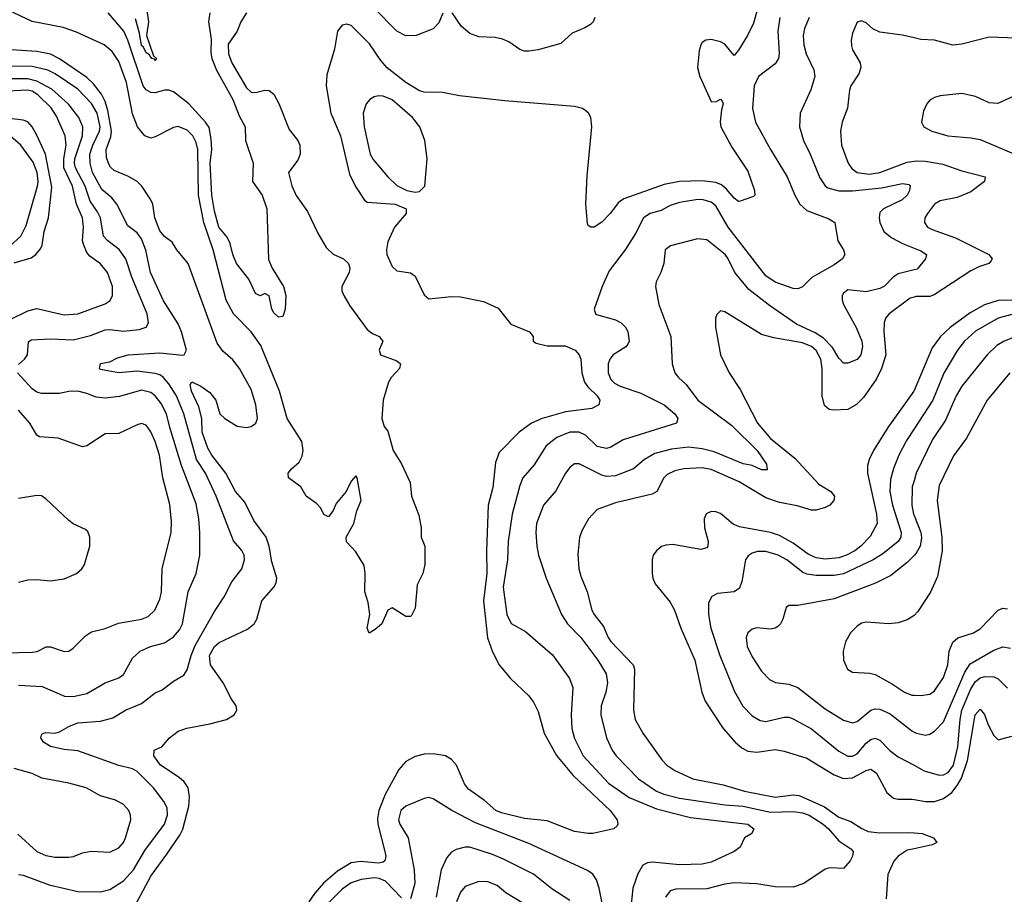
# Model space of a CAD drawing. Header units: inches. Extents: x 990535 to 1117859, y 769386 to 892122.
# Tile 395 of 656: x 1096075 to 1100396, y 782583 to 786420. Entities that reach past the tile are written whole.
import ezdxf

# ---------------------------------------------------------------- set-up
doc = ezdxf.new("R2010")
doc.units = ezdxf.units.IN
doc.header["$MEASUREMENT"] = 0
doc.layers.add('B0798', color=7, linetype='Continuous')
doc.layers.add('B1708', color=7, linetype='Continuous')

msp = doc.modelspace()

# ---------------------------------------------------------------- linework, layer by layer
at = {"layer": 'B0798', "color": 5}
for points, elevation in [([(1099330.7, 786530), (1099295.4, 786404.6), (1099269.3, 786350), (1099230, 786285.4), (1099210, 786262.7), (1099170, 786312.2), (1099150, 786322.7), (1099110, 786332.2), (1099086, 786330), (1099070, 786319.3), (1099064.4, 786310), (1099057.2, 786282.8), (1099050.3, 786210), (1099059.7, 786170), (1099110, 786060.4), (1099130, 786059.5), (1099150, 786070.4), (1099159.9, 786059.9), (1099162.4, 786050), (1099155, 786025), (1099148.8, 785971.2), (1099152.8, 785950), (1099201, 785861), (1099270, 785755.8), (1099299.5, 785670), (1099300.7, 785650), (1099295.3, 785644.7), (1099236.5, 785623.5), (1099230, 785622.4), (1099210, 785636.4), (1099176.5, 785676.5), (1099154.7, 785694.7), (1099130, 785706), (1099070, 785712.9), (1098970, 785710.5), (1098903.7, 785696.3), (1098726.4, 785633.6), (1098702.9, 785617.1), (1098666.9, 785570), (1098630, 785532.2), (1098596.4, 785510), (1098580.9, 785510), (1098570, 785516.3), (1098566.3, 785526.3), (1098559, 785610), (1098565.6, 785734.4), (1098586.6, 785950), (1098581.3, 785990), (1098571.9, 786010), (1098560.1, 786020.1), (1098544.9, 786030), (1098510, 786038.3), (1098204, 786064), (1098005.2, 786085.2), (1097930, 786100.5), (1097850, 786101.1), (1097830, 786107.2), (1097770, 786144.3), (1097688.1, 786208.1), (1097660.2, 786240.2), (1097610, 786314.3), (1097530, 786394), (1097510, 786400.4), (1097490, 786396.3), (1097470, 786369), (1097456.1, 786290), (1097422.4, 786177.6), (1097420.2, 786130), (1097441.1, 786010), (1097482.7, 785910), (1097521.9, 785741.9), (1097548.6, 785688.6), (1097587.8, 785627.8), (1097599.4, 785619.4), (1097722.4, 785610), (1097771.4, 785590), (1097771.2, 785570), (1097719.5, 785510), (1097690, 785445.6), (1097684.5, 785410), (1097686.2, 785390), (1097710, 785336.6), (1097730, 785317.5), (1097790, 785308.9), (1097810, 785295), (1097850, 785212.1), (1097870, 785195.6), (1097970, 785206.1), (1098010, 785203.6), (1098110, 785183.5), (1098174.4, 785154.4), (1098230, 785084.1), (1098312, 785050), (1098328.9, 785030), (1098328.9, 785010), (1098341.2, 785001.2), (1098390, 784988.8), (1098469.3, 784989.3), (1098512.2, 784970), (1098530.3, 784950), (1098537, 784930), (1098542.2, 784870), (1098554.2, 784830), (1098568.5, 784808.5), (1098609.3, 784770), (1098620.7, 784750), (1098617, 784730), (1098585.5, 784714.5), (1098470, 784699.4), (1098367.2, 784670), (1098321.3, 784650), (1098267.1, 784610), (1098178.6, 784521.4), (1098163.1, 784476.9), (1098152, 784368), (1098130.8, 784290), (1098123.1, 784090), (1098124.7, 783990), (1098110.1, 783869.9), (1098128.7, 783708.7), (1098150, 783646), (1098178.9, 783590), (1098228.5, 783530), (1098310, 783452.9), (1098330, 783426), (1098350, 783384.4), (1098376.6, 783290), (1098431.5, 783191.5), (1098503.9, 783103.9), (1098666.7, 782950), (1098697.1, 782910), (1098700.5, 782890), (1098697, 782883), (1098682, 782870), (1098590, 782849.7), (1098570, 782849.7), (1098510, 782858.5), (1098390, 782904.5), (1098290, 782915.6), (1098190, 782940.1), (1098164.1, 782950), (1098114.5, 782994.5), (1098044.1, 783044.1), (1098027, 783067), (1097991.2, 783150), (1097970, 783174.6), (1097943, 783190), (1097890, 783199.1), (1097850, 783197.4), (1097810, 783187.8), (1097770, 783166.1), (1097738.6, 783130), (1097679.4, 783020.6), (1097651.6, 782950), (1097645.3, 782914.7), (1097646.2, 782890), (1097677.5, 782770), (1097681.3, 782750), (1097677.8, 782730), (1097670, 782723.6), (1097650, 782720.1), (1097570, 782726.7), (1097530, 782721.2), (1097470, 782684.8), (1097408.9, 782631.1), (1097370, 782587.7), (1097344.2, 782550)], 2720), ([(1097070.9, 786450), (1097044.8, 786410), (1097028.9, 786370), (1096990, 786312.8), (1096990.7, 786270), (1097005.8, 786230), (1097070, 786121.2), (1097090, 786101.4), (1097110, 786100.1), (1097150, 786111.1), (1097170, 786108.6), (1097190, 786092.4), (1097212.7, 786052.7), (1097258.2, 785938.2), (1097296.1, 785890), (1097305, 785870), (1097306.3, 785830), (1097296.2, 785803.8), (1097255.1, 785750), (1097269, 785691), (1097288.4, 785648.4), (1097337.9, 785577.9), (1097382.8, 785482.8), (1097420.4, 785420.4), (1097450, 785391.5), (1097496, 785370), (1097517.2, 785350), (1097523.8, 785330), (1097520.4, 785310), (1097489.1, 785250), (1097489.2, 785230), (1097496.8, 785210), (1097524.1, 785164.1), (1097600.1, 785060.1), (1097623, 785043), (1097653, 785030), (1097668, 785010), (1097652.7, 784970), (1097658, 784950), (1097730, 784923.8), (1097745.5, 784910), (1097741.3, 784890), (1097704.9, 784850), (1097693, 784830), (1097670.4, 784750), (1097664.7, 784670), (1097674.9, 784634.9), (1097690, 784614.8), (1097713.8, 784530), (1097750, 784472), (1097788.8, 784390), (1097793.7, 784330), (1097826.3, 784246.3), (1097836.4, 784190), (1097836.4, 784150), (1097853.1, 784110), (1097853.2, 784030), (1097843.6, 783990), (1097819.5, 783940.5), (1097810, 783838), (1097793.7, 783806.3), (1097790, 783802), (1097770, 783802), (1097710, 783839), (1097690, 783828.7), (1097664, 783770), (1097635.6, 783744.4), (1097609, 783729), (1097599.3, 783750), (1097611.6, 783810), (1097603.7, 783863.7), (1097589.5, 783909.5), (1097591.6, 783990), (1097586, 784026), (1097550, 784086), (1097509.8, 784129.8), (1097508, 784150), (1097541.4, 784210), (1097554.8, 784265.2), (1097574.2, 784310), (1097556, 784410), (1097550, 784419), (1097530, 784395.3), (1097507.3, 784350), (1097463.4, 784296.6), (1097450, 784266), (1097430, 784238.4), (1097410, 784249.6), (1097396.9, 784276.9), (1097377.5, 784297.5), (1097332, 784330), (1097309.4, 784370), (1097254.5, 784410), (1097253.6, 784430), (1097267.3, 784450), (1097301.6, 784478.4), (1097315.2, 784504.8), (1097318.8, 784530), (1097313.3, 784570), (1097249, 784670), (1097215.3, 784790), (1097133.5, 784990), (1097090.5, 785050.5), (1097013.8, 785130), (1096980.8, 785190), (1096924.6, 785410), (1096882.6, 785530), (1096859.3, 785650), (1096856.8, 785850), (1096850, 785881), (1096834, 785910), (1096810, 785935), (1096770, 785950.7), (1096750, 785946.7), (1096670, 785905.2), (1096650, 785900.5), (1096624.1, 785910), (1096592.5, 785950), (1096570, 786006.2), (1096543.5, 786143.5), (1096510, 786235.8), (1096480.9, 786280.9), (1096445.1, 786310), (1096324.4, 786364.4), (1096265, 786385), (1096130, 786411.1), (1095970, 786486.9)], 2680), ([(1096630.7, 786470), (1096639.5, 786410), (1096630.8, 786350), (1096661.7, 786261.7), (1096674.9, 786250), (1096670, 786239.3), (1096666.3, 786246.3), (1096654, 786250), (1096654.6, 786254.6), (1096650, 786252.3), (1096644.9, 786264.9), (1096630, 786274.3), (1096618.5, 786298.5), (1096610, 786306.6), (1096601.3, 786361.3), (1096583.2, 786423.2)], 2640), ([(1097931.7, 786448.3), (1097914.1, 786405.9), (1097890, 786380.3), (1097814.9, 786350), (1097770, 786349), (1097730, 786369.9), (1097630.3, 786470)], 2680), ([(1096908.9, 786450), (1096904, 786410), (1096914.7, 786334.7), (1096913.7, 786273.7), (1096917.5, 786250), (1096938.7, 786198.7), (1097010.6, 786070), (1097038.3, 785998.3), (1097064.4, 785950), (1097066, 785890), (1097099.6, 785790), (1097096.9, 785710), (1097139.6, 785650), (1097159.6, 785590), (1097167.5, 785367.5), (1097182.4, 785330), (1097232.6, 785250), (1097243.1, 785210), (1097240.5, 785150), (1097230, 785118), (1097210, 785115.3), (1097190, 785134), (1097182, 785150), (1097170, 785208), (1097150, 785218), (1097130, 785208.7), (1097110, 785218), (1097080.8, 785280.8), (1097025.8, 785350), (1097010, 785389.4), (1096998.3, 785438.3), (1096985.2, 785465.2), (1096948.3, 785510), (1096930, 785580.5), (1096918.5, 785650), (1096911.3, 785790), (1096918.3, 785850), (1096915.8, 785895.8), (1096906.2, 785946.2), (1096889.9, 785969.9), (1096817.1, 786050), (1096750, 786102.6), (1096730, 786110.8), (1096710, 786111.2), (1096670, 786099.2), (1096650, 786100.9), (1096630, 786111.7), (1096617, 786130), (1096550, 786329.8), (1096532, 786370), (1096462.5, 786450)], 2660), ([(1098598.8, 786430), (1098591.3, 786410), (1098580.7, 786399.3), (1098555.8, 786384.2), (1098499, 786361), (1098450, 786315.6), (1098350, 786287.6), (1098310, 786281.6), (1098290, 786281.6), (1098270, 786289.6), (1098222.3, 786322.3), (1098194.3, 786334.3), (1098161.5, 786341.5), (1098090, 786344.4), (1098050, 786358.8), (1098014, 786390), (1097972.6, 786450)], 2680), ([(1099410.5, 786429.5), (1099401.8, 786370), (1099408, 786272), (1099405.4, 786250), (1099390, 786225.7), (1099317.4, 786170), (1099298, 786130), (1099291.1, 786030), (1099304.7, 785970), (1099370.2, 785850), (1099443.6, 785730), (1099476.8, 785650), (1099499.4, 785610), (1099530, 785583.2), (1099626.3, 785546.3), (1099652, 785530), (1099665.7, 785450), (1099690.3, 785410), (1099697, 785390), (1099686.7, 785370), (1099650, 785344.4), (1099551.2, 785288.8), (1099510, 785247.3), (1099490, 785239.7), (1099470, 785240.4), (1099390, 785267.7), (1099350, 785296.5), (1099184, 785510), (1099130, 785602.6), (1099110, 785619.2), (1099075.1, 785630), (1099051.3, 785631.3), (1098970, 785618.5), (1098930, 785605.2), (1098890, 785583.2), (1098841.7, 785570), (1098812.2, 785550), (1098777.5, 785482.5), (1098732.3, 785410), (1098661.8, 785318.2), (1098631.5, 785250), (1098595.8, 785150), (1098601.3, 785130), (1098606.9, 785126.9), (1098690, 785102.5), (1098714.9, 785090), (1098735.4, 785070), (1098744.5, 785050), (1098750.2, 785010), (1098744.1, 784995.9), (1098734.8, 784985.2), (1098680.2, 784950), (1098665.4, 784930), (1098657.6, 784910), (1098657, 784870), (1098670, 784840.7), (1098685.7, 784825.7), (1098710, 784812.6), (1098800.9, 784780.9), (1098904, 784730), (1098950.2, 784690), (1098963.6, 784670), (1098957.6, 784650), (1098723.6, 784576.4), (1098670, 784544.2), (1098650, 784538.8), (1098610, 784547.4), (1098557.6, 784597.6), (1098530, 784610.3), (1098490, 784610.8), (1098432.8, 784587.2), (1098385.5, 784550), (1098332.9, 784467.1), (1098283.2, 784410), (1098270, 784376.2), (1098236.6, 784250), (1098218.4, 784130), (1098215.2, 784050), (1098197.4, 783930), (1098213.4, 783810), (1098231.5, 783771.5), (1098295.3, 783735.3), (1098412.9, 783632.9), (1098488.3, 783530), (1098502.3, 783490), (1098495, 783370), (1098498.3, 783310), (1098510, 783266.7), (1098547.2, 783190), (1098658.9, 783070), (1098750, 783008.2), (1098870, 782957.7), (1099019.1, 782919.1), (1099270.4, 782890), (1099297.1, 782870), (1099287.7, 782850), (1099255.5, 782830), (1099236.3, 782790), (1099210.6, 782770), (1099110, 782724.1), (1099070, 782715.7), (1098970, 782711.7), (1098850, 782724), (1098830, 782721.6), (1098810.2, 782710), (1098788, 782672), (1098766.2, 782610), (1098756.2, 782510)], 2740), ([(1099539.1, 786430), (1099519.3, 786380.7), (1099512.8, 786350), (1099515.8, 786310), (1099527, 786270), (1099560.4, 786200.4), (1099564.2, 786170), (1099547.8, 786112.2), (1099500.2, 786010), (1099497.1, 785950), (1099514.3, 785890), (1099544.8, 785830), (1099586.2, 785726.2), (1099610, 785691.5), (1099622.2, 785682.2), (1099670, 785668.6), (1099730, 785668.4), (1099857.2, 785682.8), (1099950, 785700.6), (1099976.8, 785696.8), (1099983.7, 785690), (1099979.7, 785670), (1099969.2, 785650), (1099947.8, 785630), (1099865.3, 785590), (1099850, 785573.7), (1099846.3, 785550), (1099850.1, 785530), (1099867.3, 785490), (1099902.3, 785462.3), (1099950, 785437.7), (1100000, 785417.7)], 2760), ([(1100000, 786340.5), (1099950, 786352), (1099850, 786364.7), (1099819.5, 786379.5), (1099790, 786406), (1099770, 786415.4), (1099750, 786409.5), (1099730, 786361.2), (1099724.2, 786330), (1099725.3, 786305.3), (1099730, 786288.2), (1099763.6, 786230), (1099766, 786210), (1099757.7, 786182.3), (1099722.6, 786130), (1099716.5, 786110), (1099708, 786032), (1099684.7, 785970), (1099676.6, 785930), (1099681.3, 785870), (1099710.8, 785790), (1099727, 785767), (1099750, 785750.1), (1099802.5, 785742.5), (1099850, 785749.8), (1099970, 785794.1), (1100000, 785799.2)], 2780), ([(1096583.2, 782536.8), (1096650, 782662.9), (1096721.3, 782758.7), (1096777.9, 782842.1), (1096790.9, 782869.1), (1096817.7, 782970), (1096820.4, 783010), (1096813.5, 783050), (1096796.5, 783076.5), (1096775, 783095), (1096692.5, 783150), (1096664, 783190), (1096665.3, 783214.7), (1096698, 783230), (1096731.6, 783270), (1096770, 783298.5), (1096808.4, 783311.6), (1096910, 783330.1), (1096982.4, 783350), (1097016.8, 783370), (1097028.5, 783390), (1097025.4, 783410), (1097002.4, 783442.4), (1096968.2, 783510), (1096911.8, 783590), (1096908, 783630), (1096929.3, 783670), (1096950, 783688.2), (1097074.5, 783745.5), (1097103.9, 783770), (1097116.2, 783790), (1097137.3, 783870), (1097189.8, 783930), (1097200.2, 783950), (1097203.4, 783970), (1097181.7, 784041.7), (1097169.4, 784110), (1097156.7, 784150), (1097102.3, 784222.3), (1097062.8, 784302.8), (1097022.4, 784350), (1096979.4, 784430), (1096918.4, 784510), (1096900.5, 784540.5), (1096876.1, 784610), (1096873.8, 784670), (1096860.8, 784720.8), (1096828.2, 784790), (1096822.3, 784817.7), (1096830, 784831), (1096870, 784811.5), (1096910, 784784.5), (1096935.3, 784750), (1096953.1, 784690), (1096974.7, 784670), (1097030, 784636.6), (1097070, 784630.1), (1097090, 784635.8), (1097111, 784650), (1097118.5, 784670), (1097111.7, 784730), (1097090, 784797.2), (1097039.9, 784890), (1097010, 784927.9), (1096966.2, 784966.2), (1096941.4, 785001.4), (1096814.5, 785350), (1096763.8, 785410), (1096743.3, 785443.3), (1096710, 785468.9), (1096690, 785493.3), (1096667.2, 785550), (1096659.8, 785610), (1096649.8, 785630), (1096611.5, 785690), (1096590.4, 785710.4), (1096552.1, 785732.1), (1096490, 785758), (1096472.7, 785772.7), (1096465.3, 785785.3), (1096455.8, 785815.8), (1096454.7, 785850), (1096474.5, 785905.5), (1096478.4, 785930), (1096462, 786022), (1096450, 786061.6), (1096433.3, 786093.3), (1096398.4, 786138.4), (1096370, 786166.3), (1096250, 786248.7), (1096210, 786268), (1096150, 786280.3), (1095946.8, 786293.2)], 2720), ([(1096069.8, 782670.2), (1096090, 782666.9), (1096204.4, 782624.4), (1096330, 782594.9), (1096430, 782593.2), (1096470, 782604.6), (1096530, 782642.4), (1096574, 782690), (1096624.6, 782775.4), (1096709.9, 782890), (1096723.9, 782930), (1096721.7, 782961.7), (1096707.8, 782990), (1096662.3, 783050), (1096590, 783122), (1096570, 783133.7), (1096510, 783148.2), (1096330, 783212.1), (1096270, 783217.8), (1096210, 783231.6), (1096179.8, 783250), (1096167.7, 783270), (1096170, 783281), (1096172.8, 783287.2), (1096187.6, 783292.4), (1096230, 783290.2), (1096250, 783295.3), (1096290, 783319.7), (1096330, 783335.6), (1096430, 783342.2), (1096483.6, 783356.4), (1096539.1, 783390), (1096610, 783419.8), (1096670, 783466), (1096700.5, 783479.5), (1096750, 783518), (1096795.8, 783544.2), (1096810, 783567.7), (1096827, 783630), (1096845.3, 783674.7), (1096930, 783823.7), (1096972.3, 783887.7), (1097005.8, 783954.2), (1097050, 784010.4), (1097061.6, 784050), (1097059.3, 784070), (1097050, 784091.1), (1097013.8, 784133.8), (1096937.1, 784330), (1096889.9, 784430), (1096851, 784491), (1096795.5, 784690), (1096763.7, 784770), (1096730, 784822.6), (1096705.8, 784850), (1096690, 784861.4), (1096670, 784867.5), (1096590, 784877.7), (1096510.5, 784870.5), (1096430, 784885.1), (1096424.4, 784890), (1096428.9, 784911.1), (1096470, 784918.5), (1096504, 784936), (1096550.4, 784949.6), (1096690, 784958.6), (1096790, 784948.4), (1096797.2, 784950), (1096807.3, 784970), (1096785, 785050), (1096770, 785086), (1096706.4, 785186.4), (1096649.4, 785310), (1096628.7, 785408.7), (1096610, 785457.7), (1096590, 785484.1), (1096550, 785515.6), (1096501.4, 785610), (1096478.5, 785638.5), (1096434.9, 785674.9), (1096394.8, 785750), (1096383.4, 785790), (1096382.3, 785830), (1096395.3, 785870), (1096424.8, 785930), (1096428.1, 785950), (1096414.4, 786010), (1096390, 786052.1), (1096330, 786114.6), (1096230, 786181.7), (1096197.8, 786197.8), (1096130, 786215), (1095990, 786215.8)], 2740), ([(1096070, 784906.4), (1096095.8, 784930), (1096108.7, 784950), (1096113.9, 785006.1), (1096125, 785015), (1096210, 785020.4), (1096310, 785015.4), (1096386.2, 785033.8), (1096450, 785059.8), (1096470, 785061.3), (1096530, 785053.7), (1096599.8, 785060.2), (1096629.2, 785070.8), (1096640.7, 785090), (1096634.2, 785130), (1096566.8, 785290), (1096541.2, 785370), (1096510.9, 785410.9), (1096461, 785450), (1096442.8, 785470), (1096429.9, 785550.1), (1096416.8, 785576.8), (1096383.6, 785623.6), (1096362.8, 785690), (1096319.6, 785770), (1096315, 785790), (1096316.7, 785810), (1096350.3, 785910), (1096352.3, 785950), (1096335, 785990), (1096289.7, 786049.7), (1096215.6, 786115.6), (1096150.4, 786150.4), (1096110, 786160.2), (1095970, 786160.4)], 2760), ([(1096030, 785102.9), (1096110, 785142.4), (1096150, 785153.1), (1096270, 785125.5), (1096330, 785129.5), (1096450, 785172.8), (1096472.2, 785187.8), (1096482.2, 785210), (1096481.4, 785250), (1096460.5, 785310), (1096430, 785348.1), (1096382.5, 785382.5), (1096370, 785398.2), (1096355.6, 785430), (1096350.7, 785450), (1096354.8, 785510), (1096349.9, 785549.9), (1096323.7, 785610), (1096306.4, 785690), (1096268.6, 785770), (1096267.9, 785810), (1096279, 785870), (1096274.5, 785910), (1096235.9, 785995.9), (1096212.8, 786032.8), (1096154.2, 786090), (1096130, 786105.5), (1096108.9, 786111.1), (1095990, 786104.6)], 2780), ([(1096032.5, 785427.5), (1096079.7, 785470), (1096103.5, 785516.5), (1096152.9, 785690), (1096155.7, 785710), (1096152.2, 785750), (1096134.4, 785794.4), (1096079.6, 785870), (1095976.8, 785956.8)], 2840), ([(1096050, 785352.8), (1096124.7, 785375.3), (1096146.3, 785390), (1096165.6, 785414.4), (1096173.9, 785430), (1096182.9, 785490), (1096201.8, 785550), (1096215.6, 785684.4), (1096187.8, 785830), (1096150, 785913.3), (1096130, 785949.1), (1096110, 785971), (1096090, 785978.6), (1096030, 785986.9)], 2820), ([(1100000, 785322.4), (1099930, 785304.5), (1099908.3, 785290), (1099870, 785250.8), (1099850, 785239.9), (1099790, 785226.6), (1099710, 785234), (1099690, 785219.7), (1099684.8, 785210), (1099684.2, 785190), (1099690.2, 785170), (1099745.7, 785070), (1099770.7, 785010), (1099773.5, 784986.5), (1099766.9, 784950), (1099750, 784928.6), (1099710, 784912.8), (1099690, 784913), (1099670, 784934.3), (1099642.1, 784982.1), (1099602.8, 785022.8), (1099566.4, 785046.4), (1099484.7, 785084.7), (1099366, 785166), (1099275.6, 785235.6), (1099213.1, 785310), (1099184.7, 785370), (1099170.6, 785390), (1099090, 785454), (1099050, 785458), (1098931.8, 785428.2), (1098908, 785410), (1098902, 785350), (1098888.8, 785311.2), (1098867.7, 785270), (1098865.5, 785250), (1098879.5, 785170), (1098932.2, 785030), (1098939.1, 784910), (1098950, 784870.6), (1098965.7, 784850), (1098999.5, 784819.5), (1099051.4, 784750), (1099200.1, 784640.1), (1099311.3, 784530), (1099351.8, 784470), (1099354.9, 784445.1), (1099330, 784445.7), (1099290, 784463.9), (1099250, 784471.6), (1099123.4, 784523.4), (1099070, 784537.6), (1099010, 784544.7), (1098935.9, 784535.9), (1098862.9, 784517.1), (1098816.9, 784490), (1098769, 784450), (1098690, 784418.1), (1098650, 784416.4), (1098630, 784421.3), (1098530, 784470.9), (1098510, 784471.2), (1098490, 784455.1), (1098470.3, 784430), (1098427.3, 784352.7), (1098374, 784290), (1098342.7, 784210), (1098340.2, 784170), (1098344.2, 784110), (1098352.3, 784070), (1098385.4, 783970), (1098452.5, 783810), (1098478.9, 783770), (1098537.7, 783710), (1098612.5, 783610), (1098648.6, 783550), (1098654.8, 783510), (1098646.8, 783470), (1098626.9, 783410), (1098625, 783370), (1098650.1, 783270), (1098675.4, 783215.4), (1098692.9, 783190), (1098791.1, 783090), (1098870, 783034.8), (1098901.9, 783021.9), (1098970, 783004.7), (1099170, 782974.8), (1099250, 782969.1), (1099370, 782943.5), (1099470, 782945.5), (1099510, 782939.7), (1099539.3, 782930), (1099600.8, 782890), (1099624.1, 782870), (1099670, 782817.6), (1099722.2, 782782.2), (1099732.9, 782770), (1099730.2, 782750), (1099720.2, 782730), (1099690, 782696.3), (1099630, 782698.3), (1099610, 782693), (1099516.4, 782630), (1099470, 782614.9), (1099390, 782615.2), (1099310, 782628.3), (1099210, 782633.2), (1099170, 782627.6), (1099090, 782606.8), (1098954.6, 782605.4), (1098930, 782597.5), (1098909.1, 782570.9)], 2760), ([(1100000, 785202.4), (1099982.5, 785197.5), (1099890.2, 785130), (1099875.4, 785110), (1099869.4, 785090), (1099867.7, 785052.3), (1099875.7, 784950), (1099857.8, 784890), (1099835.2, 784844.8), (1099778.1, 784761.9), (1099748, 784732), (1099709.9, 784709.9), (1099646.4, 784706.4), (1099628, 784710), (1099606.8, 784726.8), (1099596.6, 784770), (1099596.7, 784890), (1099591.6, 784930), (1099570, 784968.2), (1099550, 784986), (1099510, 785002.8), (1099384.4, 785024.4), (1099330, 785038.9), (1099170, 785137.6), (1099150, 785142.7), (1099134.2, 785125.8), (1099128.7, 785110), (1099128.9, 785071.1), (1099150.2, 784950), (1099188, 784870), (1099237.4, 784797.4), (1099312.6, 784650), (1099370, 784582.1), (1099476.2, 784496.3), (1099582, 784382), (1099634.7, 784350), (1099651, 784330), (1099648.3, 784310), (1099630, 784289.8), (1099610, 784279.4), (1099570, 784267.7), (1099550, 784268.2), (1099486.8, 784286.8), (1099410, 784301.9), (1099350, 784322.4), (1099232.7, 784392.7), (1099110, 784446.7), (1099070, 784454.1), (1098990, 784449.4), (1098950, 784440.4), (1098916, 784424), (1098901.9, 784410), (1098871, 784350), (1098850, 784337.7), (1098690, 784299.6), (1098610, 784271), (1098571.3, 784230), (1098542.3, 784177.7), (1098532.1, 784147.9), (1098525.1, 784074.9), (1098529.4, 784010), (1098537.9, 783977.9), (1098565.9, 783910), (1098585.6, 783830), (1098595.9, 783810), (1098637.1, 783757.1), (1098657, 783710), (1098670, 783691.9), (1098767.3, 783590), (1098773.5, 783570), (1098769.3, 783390), (1098775.8, 783350), (1098809.2, 783290), (1098892.8, 783172.8), (1098914.4, 783150), (1098950, 783125.7), (1099028.5, 783090), (1099162.7, 783062.7), (1099255.4, 783035.4), (1099390, 783008.7), (1099470, 783019.8), (1099495.7, 783015.7), (1099607.1, 782967.1), (1099670, 782921.3), (1099722.9, 782902.9), (1099771.1, 782871.1), (1099799, 782859), (1099850, 782852.4), (1099974.5, 782854.5), (1100000, 782852.6)], 2780), ([(1096070, 783499.7), (1096174.1, 783494.1), (1096272, 783452), (1096310, 783450.8), (1096370, 783463.3), (1096450, 783510.3), (1096510, 783532.9), (1096530, 783547), (1096570, 783619.5), (1096603.5, 783650), (1096649.5, 783670), (1096710, 783686.3), (1096750, 783712.8), (1096776.7, 783743.3), (1096788.7, 783770), (1096814, 783910), (1096849.8, 783990), (1096865, 784070), (1096865.9, 784170), (1096861.3, 784230), (1096850, 784295.6), (1096784.6, 784464.6), (1096733.2, 784630), (1096718.9, 784690), (1096695.7, 784735.7), (1096669.9, 784770), (1096650, 784785), (1096610, 784795), (1096512.7, 784767.3), (1096450, 784758.9), (1096410, 784763.7), (1096370, 784780.2), (1096330, 784789.8), (1096291.1, 784788.9), (1096250, 784780.3), (1096170, 784779.8), (1096150, 784786.4), (1096130, 784800.9), (1096065.6, 784870)], 2760), ([(1100000, 784793.3), (1099998.6, 784790), (1099885, 784630), (1099822.3, 784530), (1099802.5, 784490), (1099796.3, 784463.7), (1099796.2, 784430), (1099835.6, 784250), (1099837.6, 784210), (1099806.9, 784153.1), (1099766.3, 784110), (1099740.8, 784090), (1099703.8, 784070), (1099670, 784058.7), (1099610, 784053.3), (1099570, 784058.8), (1099535.1, 784075.1), (1099470, 784123.7), (1099410, 784156.7), (1099370.2, 784170.2), (1099234.7, 784194.7), (1099206.8, 784206.8), (1099150, 784253), (1099130, 784261.1), (1099110, 784262.2), (1099088.4, 784251.6), (1099078.4, 784230), (1099080.2, 784190), (1099097.2, 784130), (1099095.3, 784110), (1099090, 784102.4), (1099063.8, 784096.2), (1098942, 784118), (1098910, 784114.9), (1098892, 784108), (1098869.6, 784090.4), (1098855.6, 784070), (1098850.2, 784050), (1098850.2, 783990), (1098853, 783970), (1098864.2, 783944.2), (1098930, 783864.7), (1098949.4, 783830), (1098976.8, 783750), (1099037.7, 783610), (1099068.6, 783470), (1099084, 783430), (1099161.8, 783310), (1099215, 783250), (1099244.8, 783224.8), (1099270, 783210.9), (1099310, 783207.1), (1099390, 783217.9), (1099430, 783210.9), (1099530, 783180.4), (1099650, 783107.1), (1099690, 783090.5), (1099730, 783093.2), (1099790, 783126.7), (1099810, 783131.3), (1099834.7, 783114.7), (1099881.2, 783030), (1099910, 783004.4), (1099930, 783000.1), (1099990, 783000.4), (1100000, 782998.5)], 2820), ([(1095950, 783640.8), (1096130, 783644.5), (1096151.4, 783648.6), (1096191.1, 783668.9), (1096210, 783668.9), (1096270, 783647.9), (1096290, 783648.9), (1096310, 783662.6), (1096363.1, 783716.9), (1096390, 783733.8), (1096450, 783748.3), (1096507.8, 783772.2), (1096610, 783789.2), (1096638.2, 783801.8), (1096667.8, 783830), (1096690, 783877.3), (1096696.5, 783910), (1096700.6, 784010), (1096739.6, 784170), (1096741.7, 784218.3), (1096733.6, 784293.6), (1096703, 784410), (1096688, 784510), (1096668.8, 784568.8), (1096650, 784611.1), (1096630, 784640.9), (1096610, 784647.8), (1096590, 784642.5), (1096510, 784604.9), (1096450, 784603.5), (1096370, 784550.6), (1096350, 784546.2), (1096243.9, 784583.9), (1096161.6, 784590), (1096150, 784597.7), (1096118.7, 784650), (1096070, 784706.9)], 2780), ([(1100000, 784624.3), (1099966.7, 784573.3), (1099933.9, 784510), (1099910, 784451.3), (1099896.9, 784403.1), (1099893.6, 784350), (1099906.1, 784290), (1099943.8, 784170), (1099942, 784150), (1099930.1, 784130), (1099863.7, 784076.3), (1099820.6, 784050), (1099690, 783988.1), (1099650, 783981), (1099570, 783980.8), (1099530, 783986.6), (1099510, 783996), (1099441.7, 784050), (1099403.5, 784070), (1099350, 784086.5), (1099313.7, 784086.3), (1099290, 784079.8), (1099272, 784068), (1099260.6, 784050), (1099244.2, 783955.8), (1099234, 783926), (1099210.1, 783909.9), (1099137.5, 783902.5), (1099112.4, 783890), (1099098.6, 783861.4), (1099097.5, 783810), (1099108.7, 783750), (1099147.9, 783630), (1099212.1, 783472.1), (1099248.7, 783408.7), (1099290, 783365.2), (1099324.9, 783344.9), (1099350, 783340.9), (1099430, 783360.5), (1099450, 783360.2), (1099470, 783353.2), (1099550, 783308.7), (1099670, 783211.5), (1099710, 783189.5), (1099730, 783189.5), (1099750, 783199.8), (1099790, 783245.6), (1099810, 783262.3), (1099830, 783268.5), (1099850, 783259.7), (1099893.7, 783213.7), (1099930, 783185.4), (1100000, 783148.8)], 2840), ([(1100000, 784397.3), (1099991.6, 784370), (1099991, 784290), (1099997.7, 784250), (1100000, 784244.3)], 2860), ([(1096070, 783952.8), (1096110, 783961.8), (1096150, 783963.6), (1096210, 783958.4), (1096270, 783966.3), (1096324.2, 783990), (1096347.8, 784010), (1096358.9, 784030), (1096382.3, 784110), (1096382.3, 784150), (1096374.1, 784174.1), (1096363.7, 784183.7), (1096310, 784208.2), (1096290, 784222.2), (1096190, 784318.4), (1096170, 784330.7), (1096150, 784332.2), (1096070, 784319.9)], 2820), ([(1100000, 784069.7), (1099970, 784039.1), (1099898.6, 783981.4), (1099831.6, 783948.4), (1099650, 783878.8), (1099490, 783849.8), (1099450, 783849.4), (1099438.5, 783841.5), (1099424, 783790), (1099414.6, 783770), (1099402.4, 783757.6), (1099390, 783749.7), (1099370, 783746.4), (1099308.4, 783751.6), (1099290, 783746.3), (1099270.4, 783730), (1099263.6, 783710), (1099268.2, 783670), (1099290, 783625.3), (1099330, 783562), (1099365.4, 783525.4), (1099392.1, 783512.1), (1099450, 783504.8), (1099490, 783490.2), (1099610, 783396.8), (1099690, 783347.5), (1099730, 783335), (1099750, 783340.5), (1099810, 783390.6), (1099830, 783396.5), (1099850, 783395.5), (1099895.1, 783375.1), (1099990, 783299.4), (1100000, 783294.5)], 2860), ([(1100000, 783806.5), (1099996.7, 783803.3), (1099970, 783786.6), (1099930, 783773.5), (1099890, 783769.7), (1099790, 783776.4), (1099770, 783771.9), (1099750, 783759.1), (1099721.1, 783730), (1099698.9, 783690), (1099688.9, 783650), (1099690.4, 783610), (1099708.4, 783570), (1099730, 783557.1), (1099806.3, 783553.7), (1099830, 783546.7), (1099905.3, 783505.3), (1099957.6, 783470), (1099990, 783456.5), (1100000, 783456)], 2880), ([(1096066.5, 782846.5), (1096150, 782771.1), (1096190, 782753.5), (1096230, 782745.6), (1096290, 782746.2), (1096310.7, 782749.3), (1096350, 782764.9), (1096388.5, 782771.5), (1096470, 782767.8), (1096510, 782786.7), (1096530, 782810.3), (1096539.9, 782830), (1096563.1, 782910), (1096561.4, 782930), (1096553.3, 782950), (1096530, 782976.2), (1096495.5, 782995.5), (1096430, 783015.5), (1096366.6, 783050), (1096289.9, 783069.9), (1096171.7, 783091.7), (1096130, 783112.6), (1096050, 783134.6)], 2760), ([(1098634.3, 782530), (1098618.2, 782610), (1098606.3, 782646.3), (1098590.9, 782670.9), (1098567.4, 782687.4), (1098310, 782805.7), (1098075.9, 782895.9), (1097970.9, 782950.9), (1097890, 783002.2), (1097870, 783007.1), (1097850, 783003.1), (1097770, 782969.7), (1097748.3, 782950), (1097736.9, 782910), (1097743.2, 782890), (1097779.3, 782830), (1097805.8, 782690), (1097808.7, 782630), (1097790, 782563.6)], 2740), ([(1098490, 782555.6), (1098410, 782607.1), (1098330, 782670.6), (1098197.7, 782737.7), (1098150, 782758.1), (1098050, 782789.2), (1098029.6, 782790.4), (1097990, 782779.8), (1097970, 782767.6), (1097950, 782744.7), (1097924.2, 782690), (1097902.2, 782570)], 2760), ([(1100000, 782782.6), (1099970, 782775.9), (1099930.2, 782750), (1099911.7, 782728.3), (1099885.3, 782670), (1099877.3, 782562.7)], 2780), ([(1097750, 782567.7), (1097680, 782640), (1097652.8, 782652.8), (1097630, 782655.1), (1097572.9, 782647.1), (1097530, 782632.5), (1097490, 782604.9), (1097430, 782545)], 2740), ([(1098290, 782539.9), (1098209, 782589), (1098170, 782621.4), (1098130, 782637.5), (1098090, 782639.5), (1098030, 782616.5), (1098010, 782592.4), (1097992.1, 782550)], 2780)]:
    msp.add_lwpolyline(points, dxfattribs=dict(at, elevation=elevation))
at = {"layer": 'B0798', "color": 5, "elevation": 2740}
msp.add_lwpolyline([(1097650, 786085.8), (1097630, 786081.4), (1097610.9, 786069.1), (1097595.8, 786050), (1097582.2, 786010), (1097586.7, 785950), (1097612.6, 785830), (1097626, 785806), (1097690.1, 785730.1), (1097730, 785691.8), (1097774, 785670), (1097810, 785663.6), (1097830, 785666.4), (1097853.4, 785690), (1097863.4, 785810), (1097853.4, 785890), (1097830.3, 785950.3), (1097799.4, 785990), (1097710, 786068.1), (1097670, 786083.7)], close=True, dxfattribs=at)
at = {"layer": 'B1708', "color": 5}
for points, elevation in [([(1100450, 786338.4), (1100330, 786343.7), (1100210, 786313), (1100170, 786308.7), (1100090, 786329.9), (1100030, 786333.5), (1100000, 786340.5)], 2780), ([(1100470, 786098.4), (1100367.7, 786052.3), (1100330, 786054.5), (1100270, 786082.4), (1100210, 786096.4), (1100114.4, 786085.6), (1100090, 786079.1), (1100070, 786067.3), (1100055.8, 786050), (1100042.2, 786017.8), (1100032.2, 785970), (1100042.4, 785950), (1100077.6, 785930), (1100147.7, 785910), (1100250, 785902.2), (1100290, 785894.4), (1100504.1, 785804.1)], 2820), ([(1100000, 785799.2), (1100010, 785800.9), (1100050, 785799.6), (1100126.5, 785786.5), (1100210, 785756.8), (1100312.9, 785730), (1100309.1, 785710), (1100250, 785664.6), (1100190, 785639), (1100114.5, 785625.5), (1100090.3, 785610), (1100058.5, 785570), (1100047.8, 785550), (1100046, 785530), (1100058.9, 785510), (1100079, 785499), (1100182.5, 785462.5), (1100328.4, 785390), (1100342.6, 785370), (1100338.7, 785361.3), (1100328.5, 785350), (1100284.4, 785335.6), (1100250, 785317.9), (1100087.8, 785212.2), (1100070, 785205.8), (1100010, 785205.1), (1100000, 785202.4)], 2780), ([(1100000, 785417.7), (1100030, 785405.6), (1100054.3, 785390), (1100050.2, 785370), (1100014.1, 785325.9), (1100000, 785322.4)], 2760), ([(1100430, 785189.9), (1100370, 785187.6), (1100310, 785169.5), (1100246.5, 785133.5), (1100158.7, 785070), (1100116.6, 785030), (1100079.9, 784979.9), (1100000, 784793.3)], 2820), ([(1100430, 785125.8), (1100369.2, 785110), (1100270, 785053.4), (1100221.2, 785010), (1100190.8, 784970), (1100131.5, 784868.5), (1100082, 784750), (1100000, 784624.3)], 2840), ([(1100430, 785023), (1100395.6, 785010), (1100363.5, 784990), (1100320.6, 784950), (1100210, 784811.8), (1100185.4, 784770), (1100137.6, 784662.4), (1100081.4, 784578.6), (1100010.1, 784429.9), (1100000, 784397.3)], 2860), ([(1100420.2, 784870), (1100321.7, 784750), (1100230, 784583.5), (1100173.9, 784506.1), (1100110, 784375.6), (1100102.1, 784310), (1100122, 784150), (1100123.8, 784090), (1100102.4, 783977.6), (1100072.2, 783907.8), (1100017.1, 783822.9), (1100000, 783806.5)], 2880), ([(1100000, 784244.3), (1100029.3, 784170), (1100033.3, 784146.7), (1100027.4, 784110), (1100010, 784079.9), (1100000, 784069.7)], 2860), ([(1100000, 783456), (1100030, 783454.4), (1100070, 783460.9), (1100090, 783474.9), (1100130, 783533.7), (1100149.1, 783590), (1100153.8, 783650), (1100170.5, 783689.5), (1100192, 783708), (1100260.7, 783730), (1100290, 783747.3), (1100369.9, 783830.1), (1100390, 783838.8), (1100410, 783835.6)], 2880), ([(1100000, 783294.5), (1100010.9, 783289.1), (1100050, 783281.3), (1100070, 783286), (1100090, 783298.3), (1100130, 783339.2), (1100223.3, 783556.7), (1100246.6, 783593.4), (1100350, 783654.5), (1100390, 783668.7), (1100422.7, 783662.7)], 2860), ([(1100000, 783148.8), (1100045.2, 783125.2), (1100110, 783105.6), (1100130, 783106.7), (1100150, 783117), (1100172.9, 783150), (1100191.9, 783230), (1100201.9, 783350), (1100210, 783391), (1100250, 783483.9), (1100270, 783516.6), (1100290, 783532.3), (1100310, 783538.6), (1100350, 783537), (1100370, 783527.6), (1100410, 783486.7)], 2840), ([(1100000, 782998.5), (1100050, 782989.3), (1100089.7, 782989.7), (1100130, 783003.6), (1100165.6, 783030), (1100190, 783059.6), (1100208.2, 783091.8), (1100234.4, 783170), (1100268.2, 783370), (1100290, 783394.7), (1100310, 783372.4), (1100326, 783326), (1100350, 783278.9), (1100370, 783261.1), (1100430, 783276)], 2820), ([(1100000, 782852.6), (1100035.5, 782850), (1100084.9, 782830), (1100100.7, 782810), (1100079.5, 782800.5), (1100000, 782782.6)], 2780)]:
    msp.add_lwpolyline(points, dxfattribs=dict(at, elevation=elevation))

doc.saveas('drawing.dxf')
